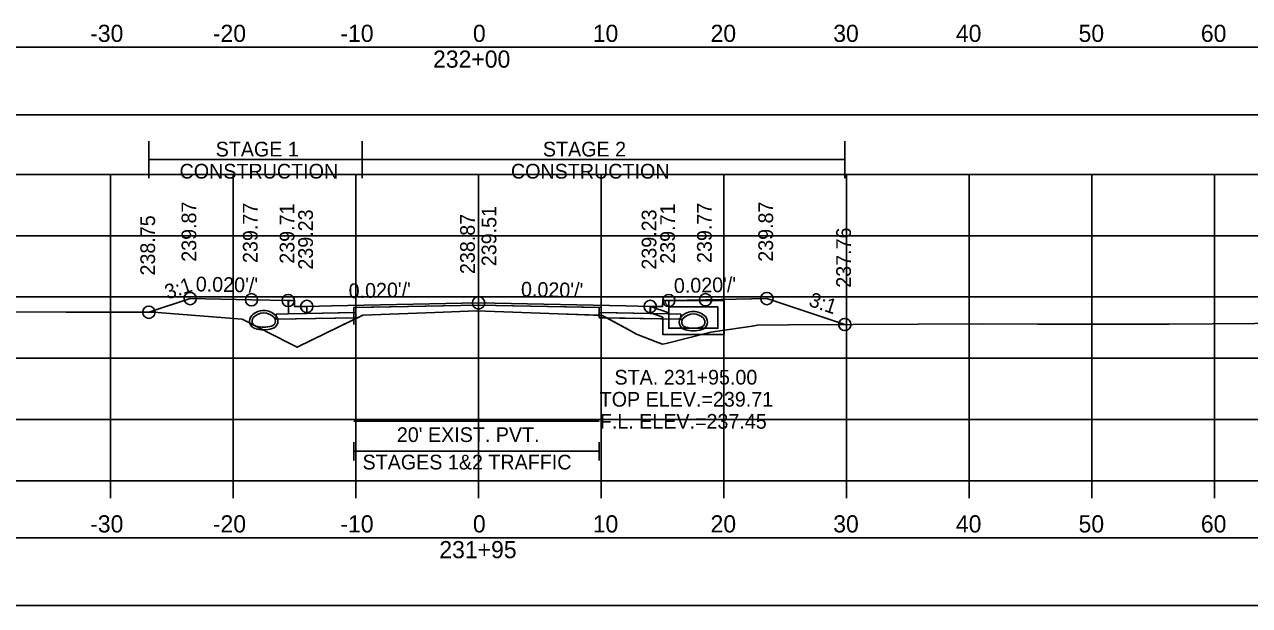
# Model space of a CAD drawing. Extents: x 1369627 to 1374022, y 380035 to 398173.
# Drawn here: x 1372061.5 to 1372161.4, y 387559.4 to 387606.8 of the extents above; entities that cross this region are included whole.
import ezdxf

# ---------------------------------------------------------------- set-up
doc = ezdxf.new("R2010")
doc.units = 0
for name, color, linetype in [('Default', 7, 'Continuous'), ('R_Alt Surface', 7, 'Continuous'), ('R_Axis', 7, 'Continuous'), ('R_Axis Annot', 7, 'Continuous'), ('R_Drive', 7, 'Continuous'), ('R_Exist Surface', 7, 'Continuous'), ('R_Fin Surface', 7, 'Continuous'), ('R_Grid', 7, 'Continuous'), ('R_MOT', 7, 'Continuous'), ('R_No Plot', 7, 'Continuous'), ('R_Water', 7, 'Continuous'), ('R_Water Annot', 7, 'Continuous'), ('R_Xsect Elev', 7, 'Continuous'), ('R_Xsect Slope', 7, 'Continuous'), ('T_Vehicle Path Rt', 7, 'Continuous')]:
    doc.layers.add(name, color=color, linetype=linetype)

msp = doc.modelspace()

# ---------------------------------------------------------------- linework, layer by layer
at = {"layer": 'Default'}
for p, q in [((1372088.367, 387571.257), (1372088.367, 387572.757)), ((1372088.367, 387572.007), (1372108.367, 387572.007)), ((1372108.367, 387571.257), (1372108.367, 387572.757))]:
    msp.add_line(p, q, dxfattribs=at)
for points in [[(1371948.53, 387599.437), (1372248.53, 387599.437), (1372248.53, 387604.959), (1371948.53, 387604.959)], [(1372083.02, 387584.302), (1372083.52, 387584.302), (1372083.53, 387583.802), (1372084.53, 387583.822), (1372084.53, 387583.235), (1372083.03, 387583.205)], [(1372113.53, 387583.802), (1372113.54, 387584.302), (1372114.04, 387584.302), (1372114.03, 387583.205), (1372112.53, 387583.235), (1372112.53, 387583.822)], [(1371948.53, 387559.432), (1372248.53, 387559.432), (1372248.53, 387564.954), (1371948.53, 387564.954)]]:
    msp.add_lwpolyline(points, close=True, dxfattribs=at)
at = {"layer": 'R_Alt Surface'}
msp.add_lwpolyline([(1372083.03, 387584.303), (1372083.03, 387583.205), (1372084.53, 387583.235), (1372088.367, 387583.312), (1372088.367, 387583.728), (1372098.53, 387583.932), (1372108.367, 387583.735), (1372108.367, 387583.318), (1372112.53, 387583.235), (1372114.03, 387583.205), (1372114.031, 387584.303)], dxfattribs=at)
for points in [[(1372082.03, 387583.185), (1372083.03, 387583.205), (1372084.53, 387583.235), (1372088.367, 387583.312), (1372088.367, 387582.895), (1372082.03, 387582.768)], [(1372115.03, 387583.185), (1372114.03, 387583.205), (1372112.53, 387583.235), (1372108.367, 387583.318), (1372108.367, 387582.902), (1372115.03, 387582.768)]]:
    msp.add_lwpolyline(points, close=True, dxfattribs=at)
at = {"layer": 'R_Axis'}
for p, q in [((1371948.53, 387569.589), (1372248.53, 387569.589)), ((1372068.53, 387568.189), (1372068.53, 387569.589)), ((1372078.53, 387568.189), (1372078.53, 387569.589)), ((1372088.53, 387568.189), (1372088.53, 387569.589)), ((1372098.53, 387568.189), (1372098.53, 387569.589)), ((1372108.53, 387568.189), (1372108.53, 387569.589)), ((1372118.53, 387568.189), (1372118.53, 387569.589)), ((1372128.53, 387568.189), (1372128.53, 387569.589)), ((1372138.53, 387568.189), (1372138.53, 387569.589)), ((1372148.53, 387568.189), (1372148.53, 387569.589)), ((1372158.53, 387568.189), (1372158.53, 387569.589))]:
    msp.add_line(p, q, dxfattribs=at)
at = {"layer": 'R_Drive'}
for centre, radius, start, end in [((1372080.507, 387582.632), 0.646, 136.35152, 253.95293), ((1372081.02, 387582.143), 1.354, 43.64848, 136.35152), ((1372080.507, 387582.632), 0.438, 136.35152, 253.95293), ((1372081.02, 387582.143), 1.146, 43.64848, 136.35152), ((1372081.532, 387582.632), 0.438, 286.04707, 43.64848), ((1372081.532, 387582.632), 0.646, 286.04707, 43.64848), ((1372081.02, 387584.414), 2.5, 253.95293, 286.04707), ((1372081.02, 387584.414), 2.292, 253.95293, 286.04707)]:
    msp.add_arc(centre, radius, start, end, dxfattribs=at)
at = {"layer": 'R_Exist Surface'}
msp.add_lwpolyline([(1372057.019, 387583.39), (1372064.914, 387583.356), (1372072.049, 387583.341), (1372072.724, 387583.294), (1372079.249, 387582.777), (1372083.083, 387580.827), (1372083.75, 387580.49), (1372084.917, 387581.071), (1372089.088, 387583.115), (1372094.966, 387583.328), (1372098.367, 387583.465), (1372105.026, 387583.22), (1372108.62, 387583.085), (1372110.722, 387581.93), (1372111.4, 387581.553), (1372113.136, 387580.878), (1372113.522, 387580.733), (1372113.823, 387580.798), (1372117.453, 387581.72), (1372117.823, 387581.773), (1372120.827, 387582.207), (1372121.265, 387582.299), (1372123.808, 387582.321), (1372139.65, 387582.409), (1372144.12, 387582.384), (1372154.826, 387582.385), (1372165.33, 387582.449)], dxfattribs=at)
at = {"layer": 'R_Fin Surface'}
msp.add_lwpolyline([(1372071.661, 387583.342), (1372075.02, 387584.462), (1372080.02, 387584.362), (1372083.02, 387584.302), (1372083.52, 387584.302), (1372083.53, 387583.802), (1372084.53, 387583.822), (1372086.53, 387583.862), (1372098.53, 387584.102), (1372110.53, 387583.862), (1372112.53, 387583.822), (1372113.53, 387583.802), (1372113.54, 387584.302), (1372114.04, 387584.302), (1372117.04, 387584.362), (1372122.04, 387584.462), (1372128.386, 387582.346)], dxfattribs=at)
at = {"layer": 'R_Grid'}
for p, q in [((1371948.53, 387594.589), (1372248.53, 387594.589)), ((1372068.53, 387569.589), (1372068.53, 387594.589)), ((1372078.53, 387569.589), (1372078.53, 387594.589)), ((1372088.53, 387569.589), (1372088.53, 387594.589)), ((1372098.53, 387569.589), (1372098.53, 387594.589)), ((1372108.53, 387569.589), (1372108.53, 387594.589)), ((1372118.53, 387569.589), (1372118.53, 387594.589)), ((1372128.53, 387569.589), (1372128.53, 387594.589)), ((1372138.53, 387569.589), (1372138.53, 387594.589)), ((1372148.53, 387569.589), (1372148.53, 387594.589)), ((1372158.53, 387569.589), (1372158.53, 387594.589)), ((1371948.53, 387589.589), (1372248.53, 387589.589)), ((1371948.53, 387584.589), (1372248.53, 387584.589)), ((1371948.53, 387579.589), (1372248.53, 387579.589)), ((1371948.53, 387574.589), (1372248.53, 387574.589)), ((1371948.53, 387569.589), (1372248.53, 387569.589))]:
    msp.add_line(p, q, dxfattribs=at)
at = {"layer": 'R_MOT'}
for p, q in [((1372071.661, 387594.29), (1372071.661, 387597.29)), ((1372089.036, 387594.29), (1372089.036, 387597.29)), ((1372128.386, 387594.29), (1372128.386, 387597.29)), ((1372071.661, 387595.79), (1372128.386, 387595.79))]:
    msp.add_line(p, q, dxfattribs=at)
at = {"layer": 'R_No Plot'}
for points in [[(1372083.02, 387584.302), (1372083.03, 387583.205), (1372084.53, 387583.235), (1372088.53, 387583.315), (1372088.53, 387583.732), (1372098.53, 387583.932), (1372108.53, 387583.732), (1372108.53, 387583.315), (1372112.53, 387583.235), (1372114.03, 387583.205), (1372114.04, 387584.302)], [(1372088.367, 387574.465), (1372108.367, 387574.465)]]:
    msp.add_lwpolyline(points, dxfattribs=at)
for points in [[(1372098.53, 387584.102), (1372086.53, 387583.862), (1372084.53, 387583.822), (1372084.53, 387583.235), (1372088.53, 387583.315), (1372088.53, 387583.732), (1372098.53, 387583.932), (1372108.53, 387583.732), (1372108.53, 387583.315), (1372112.53, 387583.235), (1372112.53, 387583.822), (1372110.53, 387583.862)], [(1372088.53, 387583.315), (1372084.53, 387583.235), (1372083.03, 387583.205), (1372082.03, 387583.185), (1372082.03, 387582.768), (1372088.53, 387582.898)], [(1372108.53, 387583.315), (1372112.53, 387583.235), (1372114.03, 387583.205), (1372115.03, 387583.185), (1372115.03, 387582.768), (1372108.53, 387582.898)]]:
    msp.add_lwpolyline(points, close=True, dxfattribs=at)
for centre in [(1372075.02, 387584.462), (1372080.02, 387584.362), (1372083.02, 387584.302), (1372114.04, 387584.302), (1372117.04, 387584.362), (1372122.04, 387584.462), (1372071.661, 387583.342), (1372084.53, 387583.822), (1372098.53, 387584.102), (1372112.53, 387583.822), (1372128.386, 387582.346)]:
    msp.add_circle(centre, 0.5, dxfattribs=at)
at = {"layer": 'R_Water'}
for p, q in [((1372112.54, 387583.819), (1372114.04, 387583.299)), ((1372113.707, 387584.134), (1372113.79, 387584.299)), ((1372113.707, 387584.134), (1372114.04, 387583.799)), ((1372118.54, 387584.299), (1372113.79, 387584.299)), ((1372118.04, 387583.799), (1372114.04, 387583.799)), ((1372118.04, 387582.799), (1372118.04, 387583.799)), ((1372118.54, 387582.799), (1372118.54, 387584.299)), ((1372112.54, 387583.29), (1372113.54, 387582.943)), ((1372113.54, 387582.799), (1372113.54, 387582.943)), ((1372114.04, 387582.799), (1372114.04, 387583.299))]:
    msp.add_line(p, q, dxfattribs=at)
for points in [[(1372112.54, 387583.29), (1372112.54, 387583.819)], [(1372118.54, 387582.799), (1372118.54, 387581.535), (1372116.04, 387581.535), (1372113.54, 387581.535), (1372113.54, 387582.799)], [(1372118.04, 387582.799), (1372118.04, 387582.035), (1372116.04, 387582.035), (1372114.04, 387582.035), (1372114.04, 387582.799)]]:
    msp.add_lwpolyline(points, dxfattribs=at)
for centre, radius, start, end in [((1372115.527, 387582.549), 0.646, 136.35152, 253.95293), ((1372115.527, 387582.549), 0.646, 136.35152, 253.95293), ((1372116.04, 387582.06), 1.354, 43.64848, 136.35152), ((1372116.04, 387582.06), 1.354, 43.64848, 136.35152), ((1372115.527, 387582.549), 0.438, 136.35152, 253.95293), ((1372115.527, 387582.549), 0.438, 136.35152, 253.95293), ((1372116.04, 387582.06), 1.146, 43.64848, 136.35152), ((1372116.04, 387582.06), 1.146, 43.64848, 136.35152), ((1372116.552, 387582.549), 0.438, 286.04707, 43.64848), ((1372116.552, 387582.549), 0.438, 286.04707, 43.64848), ((1372116.552, 387582.549), 0.646, 286.04707, 43.64848), ((1372116.552, 387582.549), 0.646, 286.04707, 43.64848), ((1372116.04, 387584.33), 2.5, 253.95293, 286.04707), ((1372116.04, 387584.33), 2.5, 253.95293, 286.04707), ((1372116.04, 387584.33), 2.292, 253.95293, 286.04707), ((1372116.04, 387584.33), 2.292, 253.95293, 286.04707)]:
    msp.add_arc(centre, radius, start, end, dxfattribs=at)
at = {"layer": 'R_Xsect Elev'}
msp.add_line((1372098.53, 387583.459), (1372098.53, 387593.459), dxfattribs=at)
at = {"layer": 'T_Vehicle Path Rt'}
for p, q in [((1372083.03, 387583.205), (1372083.02, 387584.302)), ((1372114.04, 387584.302), (1372114.03, 387583.205)), ((1372088.367, 387583.312), (1372088.367, 387582.333)), ((1372088.367, 387582.762), (1372088.367, 387582.895)), ((1372108.367, 387583.094), (1372108.367, 387583.318)), ((1372108.367, 387583.094), (1372108.367, 387582.902)), ((1372108.367, 387582.902), (1372108.975, 387582.889)), ((1372108.975, 387582.889), (1372110.722, 387581.93))]:
    msp.add_line(p, q, dxfattribs=at)
for points in [[(1372083.02, 387584.302), (1372080.02, 387584.362), (1372075.02, 387584.462), (1372071.661, 387583.342)], [(1372108.367, 387583.318), (1372108.367, 387583.735), (1372098.53, 387583.932), (1372088.367, 387583.728), (1372088.367, 387583.312)], [(1372128.386, 387582.346), (1372122.04, 387584.462), (1372117.04, 387584.362), (1372114.04, 387584.302)], [(1372071.661, 387583.342), (1372072.049, 387583.341), (1372072.724, 387583.294), (1372079.249, 387582.777), (1372083.083, 387580.827), (1372083.75, 387580.49), (1372084.917, 387581.071), (1372088.297, 387582.727), (1372088.367, 387582.762)], [(1372088.367, 387582.895), (1372082.03, 387582.768), (1372082.03, 387583.185), (1372083.03, 387583.205)], [(1372088.367, 387582.762), (1372089.088, 387583.115), (1372094.966, 387583.328), (1372098.367, 387583.465), (1372105.026, 387583.22), (1372108.367, 387583.094)], [(1372088.367, 387583.312), (1372088.367, 387582.895), (1372088.367, 387582.762)], [(1372108.975, 387582.889), (1372108.62, 387583.085), (1372108.367, 387583.094)], [(1372114.03, 387583.205), (1372115.03, 387583.185), (1372115.03, 387582.768), (1372108.975, 387582.889)], [(1372110.722, 387581.93), (1372111.4, 387581.553), (1372113.136, 387580.878), (1372113.522, 387580.733), (1372113.823, 387580.798), (1372117.453, 387581.72), (1372117.823, 387581.773), (1372120.827, 387582.207), (1372121.265, 387582.299), (1372123.808, 387582.321), (1372128.386, 387582.346)]]:
    msp.add_lwpolyline(points, dxfattribs=at)

# ---------------------------------------------------------------- texts
at = {"layer": 'R_Axis Annot'}
for s, height, p in [('-30', 1.4, (1372066.871, 387605.389)), ('-20', 1.4, (1372076.871, 387605.389)), ('-10', 1.4, (1372087.268, 387605.389)), ('0', 1.4, (1372098.072, 387605.389)), ('10', 1.4, (1372107.841, 387605.389)), ('20', 1.4, (1372117.444, 387605.389)), ('30', 1.4, (1372127.444, 387605.389)), ('40', 1.4, (1372137.444, 387605.389)), ('50', 1.4, (1372147.444, 387605.389)), ('60', 1.4, (1372157.411, 387605.389)), ('232+00', 1.4, (1372094.82, 387603.289)), ("20' EXIST. PVT.", 1.2, (1372091.87, 387572.764)), ('STAGES 1&2 TRAFFIC', 1.2, (1372089.074, 387570.525)), ('-30', 1.4, (1372066.871, 387565.389)), ('-20', 1.4, (1372076.871, 387565.389)), ('-10', 1.4, (1372087.268, 387565.389)), ('0', 1.4, (1372098.072, 387565.389)), ('10', 1.4, (1372107.841, 387565.389)), ('20', 1.4, (1372117.444, 387565.389)), ('30', 1.4, (1372127.444, 387565.389)), ('40', 1.4, (1372137.444, 387565.389)), ('50', 1.4, (1372147.444, 387565.389)), ('60', 1.4, (1372157.411, 387565.389)), ('231+95', 1.4, (1372095.333, 387563.289))]:
    msp.add_text(s, height=height, dxfattribs=at).set_placement(p)
at = {"layer": 'R_MOT'}
for s, p in [('STAGE 1', (1372077.102, 387596.046)), ('STAGE 2', (1372103.776, 387596.046)), ('CONSTRUCTION', (1372074.159, 387594.246)), ('CONSTRUCTION', (1372101.173, 387594.246))]:
    msp.add_text(s, height=1.2, dxfattribs=at).set_placement(p)
at = {"layer": 'R_Water Annot'}
for s, p in [('STA. 231+95.00', (1372109.612, 387577.448)), ('TOP ELEV.=239.71', (1372108.407, 387575.648)), ('F.L. ELEV.=237.45', (1372108.417, 387573.848))]:
    msp.add_text(s, height=1.2, dxfattribs=at).set_placement(p)
at = {"layer": 'R_Xsect Elev'}
for s, p in [('239.87', (1372075.52, 387587.462)), ('239.77', (1372080.52, 387587.362)), ('239.71', (1372083.52, 387587.302)), ('239.51', (1372099.981, 387587.102)), ('239.71', (1372114.54, 387587.302)), ('239.77', (1372117.54, 387587.362)), ('239.87', (1372122.54, 387587.462)), ('238.75', (1372072.161, 387586.342)), ('239.23', (1372085.03, 387586.822)), ('238.87', (1372098.23, 387586.459)), ('239.23', (1372113.03, 387586.822)), ('237.76', (1372128.886, 387585.346))]:
    msp.add_text(s, height=1.2, rotation=90, dxfattribs=at).set_placement(p)
at = {"layer": 'R_Xsect Slope'}
for s, rotation, p in [('3:1', 18.43323, (1372073.182, 387584.376)), ("0.020'/'", 358.85424, (1372075.47, 387585.053)), ("0.020'/'", 1.14576, (1372087.956, 387584.49)), ("0.020'/'", 358.85424, (1372101.98, 387584.633)), ("0.020'/'", 1.14576, (1372114.466, 387584.91)), ('3:1', 341.56677, (1372125.371, 387583.878))]:
    msp.add_text(s, height=1.2, rotation=rotation, dxfattribs=at).set_placement(p)

doc.saveas('drawing.dxf')
